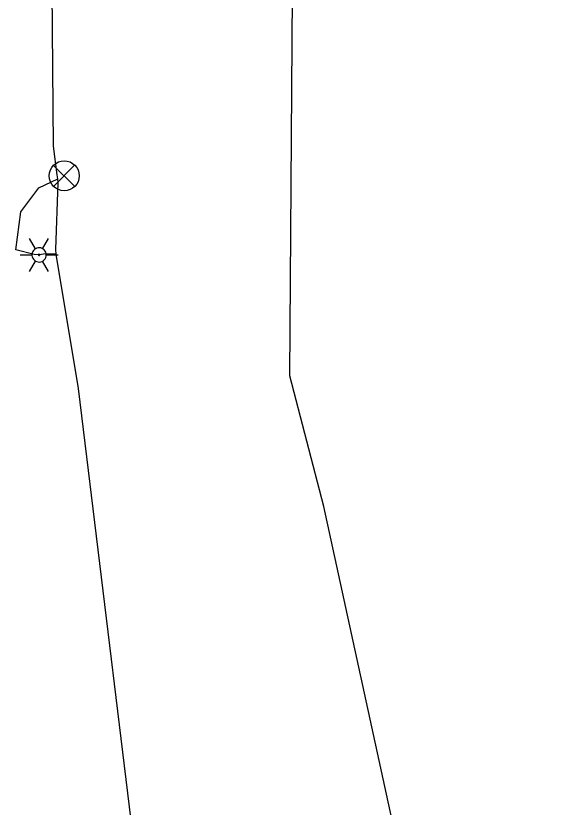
# Model space of a CAD drawing. Extents: x 596028 to 606371, y 330010 to 403088.
# Drawn here: x 602010.9 to 602122, y 357924.5 to 358082.6 of the extents above; entities that cross this region are included whole.
import ezdxf

# ---------------------------------------------------------------- set-up
doc = ezdxf.new("R2010")
doc.units = 0
for name, color, linetype in [('E_LTG', 7, 'Continuous'), ('E_LTG_CID', 7, 'Continuous'), ('E_UTL_FO_UG_MCI', 7, 'Continuous')]:
    doc.layers.add(name, color=color, linetype=linetype)

msp = doc.modelspace()

# ---------------------------------------------------------------- linework, layer by layer
at = {"layer": 'E_LTG'}
for points in [[(602022.65, 358052.78), (602018.45, 358048.54)], [(602018.45, 358052.73), (602022.68, 358048.51)], [(602014.85, 358036.1), (602013.66, 358038.16)], [(602016.28, 358036.1), (602017.47, 358038.16)], [(602016.99, 358034.86), (602016.97, 358035.13), (602016.89, 358035.4), (602016.77, 358035.64), (602016.6, 358035.85), (602016.39, 358036.03), (602016.16, 358036.16), (602015.9, 358036.25), (602015.63, 358036.29), (602015.36, 358036.28), (602015.1, 358036.21), (602014.85, 358036.1), (602014.63, 358035.94), (602014.44, 358035.75), (602014.3, 358035.52), (602014.19, 358035.27), (602014.14, 358035), (602014.14, 358034.73), (602014.19, 358034.46), (602014.3, 358034.21), (602014.44, 358033.98), (602014.63, 358033.78), (602014.85, 358033.63), (602015.1, 358033.51), (602015.36, 358033.45), (602015.63, 358033.44), (602015.9, 358033.48), (602016.16, 358033.56), (602016.39, 358033.7), (602016.6, 358033.88), (602016.77, 358034.09), (602016.89, 358034.33), (602016.97, 358034.59), (602016.99, 358034.86)], [(602016.99, 358034.86), (602016.97, 358035.13), (602016.89, 358035.4), (602016.77, 358035.64), (602016.6, 358035.85), (602016.39, 358036.03), (602016.16, 358036.16), (602015.9, 358036.25), (602015.63, 358036.29), (602015.36, 358036.28), (602015.1, 358036.21), (602014.85, 358036.1), (602014.63, 358035.94), (602014.44, 358035.75), (602014.3, 358035.52), (602014.19, 358035.27), (602014.14, 358035), (602014.14, 358034.73), (602014.19, 358034.46), (602014.3, 358034.21), (602014.44, 358033.98), (602014.63, 358033.78), (602014.85, 358033.63), (602015.1, 358033.51), (602015.36, 358033.45), (602015.63, 358033.44), (602015.9, 358033.48), (602016.16, 358033.56), (602016.39, 358033.7), (602016.6, 358033.88), (602016.77, 358034.09), (602016.89, 358034.33), (602016.97, 358034.59), (602016.99, 358034.86)], [(602016.99, 358034.86), (602016.97, 358035.13), (602016.89, 358035.4), (602016.77, 358035.64), (602016.6, 358035.85), (602016.39, 358036.03), (602016.16, 358036.16), (602015.9, 358036.25), (602015.63, 358036.29), (602015.36, 358036.28), (602015.1, 358036.21), (602014.85, 358036.1), (602014.63, 358035.94), (602014.44, 358035.75), (602014.3, 358035.52), (602014.19, 358035.27), (602014.14, 358035), (602014.14, 358034.73), (602014.19, 358034.46), (602014.3, 358034.21), (602014.44, 358033.98), (602014.63, 358033.78), (602014.85, 358033.63), (602015.1, 358033.51), (602015.36, 358033.45), (602015.63, 358033.44), (602015.9, 358033.48), (602016.16, 358033.56), (602016.39, 358033.7), (602016.6, 358033.88), (602016.77, 358034.09), (602016.89, 358034.33), (602016.97, 358034.59), (602016.99, 358034.86)], [(602011.76, 358034.86), (602014.14, 358034.86)], [(602015.69, 358034.86), (602015.68, 358034.89), (602015.68, 358034.91), (602015.67, 358034.93), (602015.65, 358034.95), (602015.64, 358034.96), (602015.62, 358034.97), (602015.59, 358034.98), (602015.57, 358034.98), (602015.55, 358034.98), (602015.53, 358034.98), (602015.51, 358034.97), (602015.49, 358034.95), (602015.47, 358034.94), (602015.46, 358034.92), (602015.45, 358034.9), (602015.45, 358034.88), (602015.45, 358034.85), (602015.45, 358034.83), (602015.46, 358034.81), (602015.47, 358034.79), (602015.49, 358034.77), (602015.51, 358034.76), (602015.53, 358034.75), (602015.55, 358034.75), (602015.57, 358034.74), (602015.59, 358034.75), (602015.62, 358034.76), (602015.64, 358034.77), (602015.65, 358034.78), (602015.67, 358034.8), (602015.68, 358034.82), (602015.68, 358034.84), (602015.69, 358034.86)], [(602016.99, 358034.86), (602019.38, 358034.86)], [(602013.66, 358031.56), (602014.85, 358033.63)], [(602017.47, 358031.56), (602016.28, 358033.63)]]:
    msp.add_lwpolyline(points, dxfattribs=at)
msp.add_circle((602020.59, 358050.66), 3, dxfattribs=at)
at = {"layer": 'E_LTG_CID'}
for points in [[(602061.96, 357674.11), (602069.87, 357674.52), (602084.73, 357681.44), (602093.92, 357687.73), (602096.24, 357693.29), (602094.51, 357704.11), (602052.67, 357814.36), (602040.8, 357867.88), (602040.59, 357869.12), (602040.44, 357870.23), (602037.24, 357895.08), (602023.47, 358008.17), (602018.96, 358035.01), (602018.89, 358035.91), (602019.35, 358049.28), (602019.33, 358050.04), (602019.18, 358050.83), (602018.44, 358056.61), (602017.68, 358150.12), (602026.14, 358228.54), (602026.58, 358230.4), (602029.68, 358261.02), (602031.22, 358372.23)], [(602018.96, 358035.01), (602016.92, 358035.06), (602015.57, 358034.86), (602014.56, 358034.94), (602010.93, 358035.88), (602011.9, 358043.48), (602015.53, 358048.23), (602019.33, 358050.04)]]:
    msp.add_lwpolyline(points, dxfattribs=at)
at = {"layer": 'E_UTL_FO_UG_MCI'}
msp.add_lwpolyline([(602122.02, 357762.16), (602099.73, 357859.28), (602072.46, 357984.57), (602065.66, 358010.68), (602066.35, 358115.5), (602068.64, 358221.64), (602071.49, 358230.84), (602077.02, 358652.91)], dxfattribs=at)

doc.saveas('drawing.dxf')
